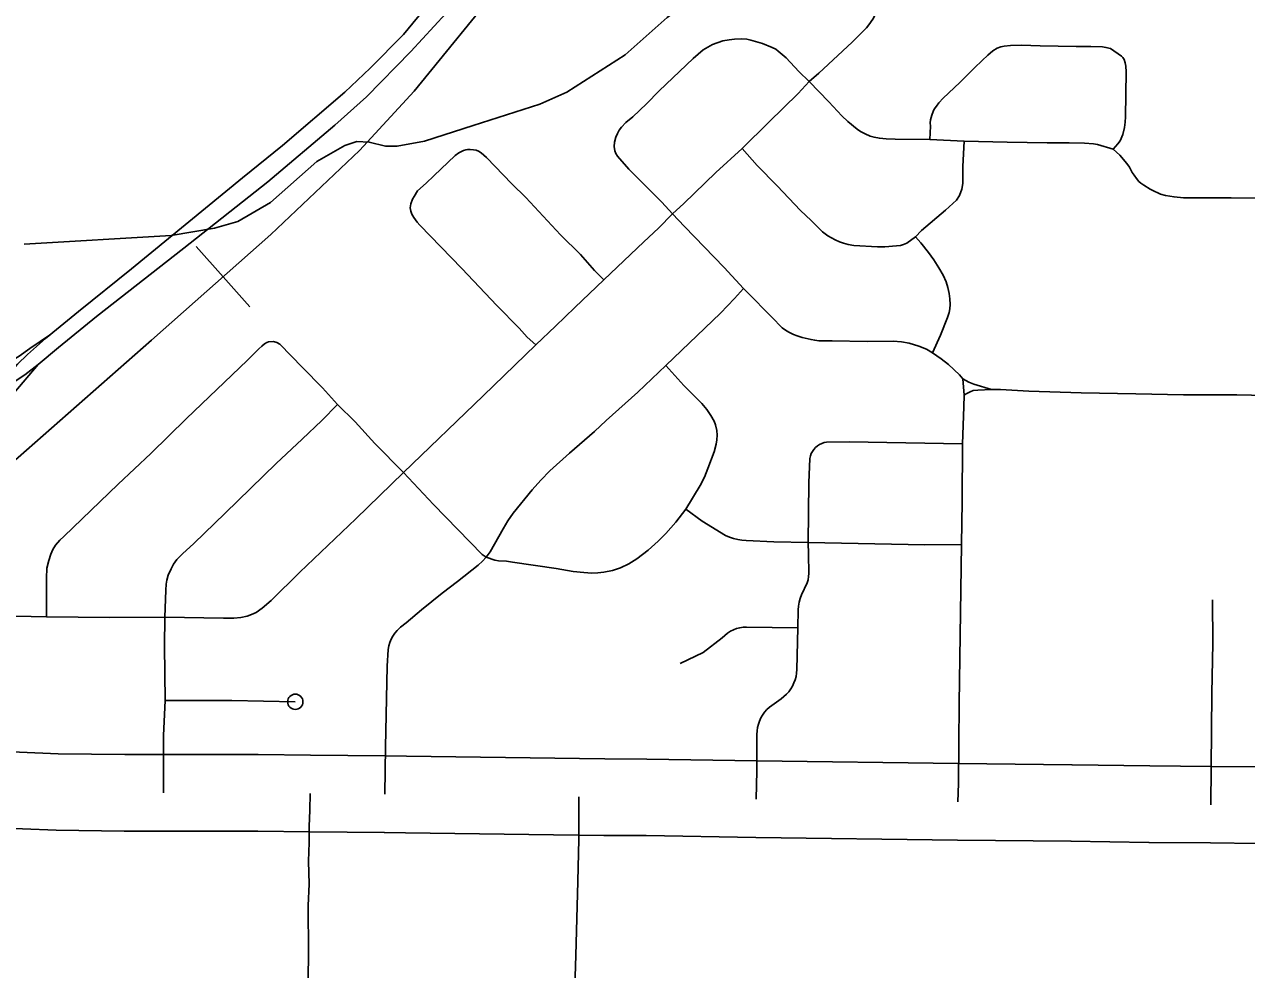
# Model space of a CAD drawing. Extents: x -19 to 366, y -4 to 359.
# Drawn here: x 150.286 to 151.042, y 185.832 to 186.417 of the extents above; entities that cross this region are included whole.
import ezdxf

# ---------------------------------------------------------------- set-up
doc = ezdxf.new("R2010")
doc.units = 0
for name, color, linetype in [('Level 10', 7, 'Continuous'), ('Level 33', 7, 'Continuous'), ('Level 35', 7, 'Continuous'), ('Level 40', 7, 'Continuous'), ('Level 60', 7, 'Continuous')]:
    doc.layers.add(name, color=color, linetype=linetype)

msp = doc.modelspace()

# ---------------------------------------------------------------- linework, layer by layer
at = {"layer": 'Level 10'}
for p, q in [((150.46267, 185.96481), (150.46253, 185.96481)), ((150.46253, 185.96481), (150.5087, 185.96444)), ((150.50883, 185.96444), (150.52198, 185.96426)), ((150.52198, 185.96426), (150.52199, 185.96426)), ((150.52199, 185.96426), (150.62887, 185.96276)), ((150.62887, 185.96276), (150.62889, 185.96276)), ((150.73865, 185.96135), (150.86341, 185.95966)), ((150.86334, 185.95966), (150.93356, 185.95892)), ((150.93356, 185.95892), (150.93365, 185.95892)), ((150.93365, 185.95892), (150.98182, 185.95823)), ((150.98182, 185.95823), (150.98168, 185.95823)), ((150.98168, 185.95823), (151.01979, 185.95791)), ((150.50832, 185.9171), (150.46215, 185.91747)), ((150.52133, 185.91692), (150.50818, 185.9171)), ((150.6282, 185.91541), (150.52133, 185.91692)), ((150.86277, 185.91231), (150.738, 185.91401)), ((150.93306, 185.91158), (150.86284, 185.91231)), ((150.98114, 185.91089), (150.93297, 185.91158)), ((151.0194, 185.91056), (150.98128, 185.91088))]:
    msp.add_line(p, q, dxfattribs=at)
for points in [[(150.24218, 185.96657), (150.26324, 185.9676), (150.30654, 185.96578), (150.34773, 185.96529), (150.37174, 185.96522)], [(150.37165, 185.96522), (150.43023, 185.96527), (150.46267, 185.96481)], [(150.62889, 185.96276), (150.64456, 185.96252), (150.6707, 185.96243), (150.7387, 185.96135)], [(151.01984, 185.95791), (151.04922, 185.95761), (151.11726, 185.95727), (151.18426, 185.95601), (151.23794, 185.95471)], [(150.3716, 185.91788), (150.34738, 185.91795), (150.30527, 185.91844), (150.2634, 185.9202), (150.24449, 185.91928)], [(150.46201, 185.91747), (150.42991, 185.91792), (150.37169, 185.91788)], [(150.73795, 185.91401), (150.67024, 185.91508), (150.64412, 185.91518), (150.62818, 185.91541)], [(151.23679, 185.90737), (151.18324, 185.90867), (151.11669, 185.90992), (151.04886, 185.91026), (151.01935, 185.91056)]]:
    msp.add_lwpolyline(points, dxfattribs=at)
at = {"layer": 'Level 33'}
for points in [[(150.55818, 186.45593), (150.53566, 186.42943), (150.52005, 186.41056), (150.49946, 186.38974), (150.48385, 186.37499), (150.44527, 186.34203), (150.42056, 186.32186), (150.35184, 186.26568), (150.31911, 186.23922), (150.29873, 186.22252), (150.28746, 186.21276), (150.28139, 186.20669), (150.27554, 186.20018), (150.27119, 186.19422)], [(150.24628, 186.05055), (150.24736, 186.0989), (150.2491, 186.12102), (150.2517, 186.13512), (150.25516, 186.14618), (150.26037, 186.15702), (150.26774, 186.17329), (150.27901, 186.18869), (150.29418, 186.20647), (150.30675, 186.2171), (150.33017, 186.23619), (150.38414, 186.27848), (150.43616, 186.31947), (150.47757, 186.35461), (150.49729, 186.37196), (150.5246, 186.40015), (150.54628, 186.42357), (150.56625, 186.44886)], [(150.81502, 186.43462), (150.81404, 186.42863), (150.81298, 186.42506), (150.81194, 186.4228), (150.81043, 186.42012), (150.80793, 186.41654), (150.80649, 186.41483), (150.79755, 186.40588), (150.77702, 186.38677), (150.77094, 186.38149)], [(150.77094, 186.38149), (150.76474, 186.3877), (150.75682, 186.39612), (150.75196, 186.40035), (150.75038, 186.40146), (150.74822, 186.40266), (150.74222, 186.40508), (150.73496, 186.40708), (150.73246, 186.40762), (150.72907, 186.40788), (150.72481, 186.40778), (150.72162, 186.4074), (150.71766, 186.40661), (150.71133, 186.40446), (150.70552, 186.40106), (150.69923, 186.39574), (150.67833, 186.37572), (150.67039, 186.36774), (150.66187, 186.35973), (150.65771, 186.35616), (150.65503, 186.35331), (150.65357, 186.35145), (150.6524, 186.34942), (150.65149, 186.34714), (150.65071, 186.34396), (150.65049, 186.34128), (150.65077, 186.33873), (150.65142, 186.33699), (150.65251, 186.33542), (150.65952, 186.3273), (150.67996, 186.30687), (150.68647, 186.29978)], [(150.95905, 186.33973), (150.96208, 186.34288), (150.96335, 186.34483), (150.96501, 186.34874), (150.96616, 186.35307), (150.96654, 186.35632), (150.96667, 186.35969), (150.96707, 186.38755), (150.9669, 186.39109), (150.96655, 186.39306), (150.96585, 186.39511), (150.96505, 186.39647), (150.96427, 186.39729), (150.95752, 186.40203), (150.95457, 186.40266), (150.95243, 186.40288), (150.94531, 186.4032), (150.93615, 186.40319), (150.91402, 186.40351), (150.90245, 186.40398), (150.89549, 186.40376), (150.89169, 186.40346), (150.88952, 186.40305), (150.88732, 186.40219), (150.88467, 186.4005), (150.88157, 186.39792), (150.87815, 186.39451), (150.8734, 186.39009), (150.86423, 186.38087), (150.854, 186.37125), (150.85125, 186.36828), (150.84972, 186.36638), (150.8484, 186.36436), (150.84773, 186.36297), (150.84692, 186.36078), (150.84611, 186.35777), (150.84597, 186.35602), (150.84609, 186.35393), (150.84569, 186.34565)], [(150.77094, 186.38149), (150.76415, 186.37419), (150.74599, 186.35648), (150.7295, 186.34012)], [(150.84569, 186.34565), (150.82421, 186.34581), (150.81866, 186.34605), (150.8145, 186.34646), (150.81124, 186.34705), (150.80885, 186.34777), (150.80573, 186.34907), (150.80275, 186.35064), (150.8007, 186.35198), (150.79487, 186.35676), (150.79121, 186.36029), (150.78313, 186.36904), (150.77094, 186.38149)], [(150.86694, 186.34469), (150.86613, 186.32903), (150.86602, 186.32329), (150.86614, 186.31841), (150.86541, 186.31502), (150.86397, 186.31111), (150.86216, 186.30813), (150.85539, 186.30185), (150.84062, 186.28947), (150.83677, 186.28536)], [(150.86694, 186.34469), (150.84569, 186.34565)], [(150.95905, 186.33973), (150.94949, 186.34254), (150.9469, 186.34296), (150.94141, 186.34348), (150.93196, 186.34369), (150.91836, 186.34369), (150.89349, 186.34401), (150.86694, 186.34469)], [(150.602, 186.21876), (150.59669, 186.22338), (150.59175, 186.22889), (150.57785, 186.2429), (150.55625, 186.26595), (150.53018, 186.29267), (150.52847, 186.29458), (150.52647, 186.29733), (150.52524, 186.29951), (150.52459, 186.30135), (150.52427, 186.30349), (150.52468, 186.3058), (150.52572, 186.30876), (150.52664, 186.31048), (150.52884, 186.31392), (150.53407, 186.31861), (150.53889, 186.32318), (150.55204, 186.3357), (150.55426, 186.33736), (150.55715, 186.33882), (150.55865, 186.3393), (150.55969, 186.33946), (150.56128, 186.33951), (150.56339, 186.33932), (150.56501, 186.33903), (150.56654, 186.33853), (150.56823, 186.33745), (150.57147, 186.33459), (150.58713, 186.31822), (150.5957, 186.30982), (150.61723, 186.28664), (150.62953, 186.27444), (150.63835, 186.2647), (150.64404, 186.25877)], [(150.7295, 186.34012), (150.71325, 186.32524), (150.69343, 186.3061), (150.68647, 186.29978)], [(150.83677, 186.28536), (150.8315, 186.28164), (150.82937, 186.28064), (150.82756, 186.2802), (150.82509, 186.27984), (150.81786, 186.27933), (150.81329, 186.27933), (150.79865, 186.28013), (150.79508, 186.28078), (150.79236, 186.28147), (150.78973, 186.28237), (150.78706, 186.28358), (150.78265, 186.28615), (150.77938, 186.28861), (150.77658, 186.2912), (150.77237, 186.29555), (150.76565, 186.30176), (150.75122, 186.31699), (150.73891, 186.32951), (150.7295, 186.34012)], [(151.08931, 186.30888), (151.03214, 186.3096), (151.00258, 186.30963), (150.99674, 186.31013), (150.99141, 186.31103), (150.98847, 186.31191), (150.98323, 186.31438), (150.98205, 186.31493), (150.97803, 186.31734), (150.97616, 186.31869), (150.97502, 186.31973), (150.9735, 186.32154), (150.97211, 186.3235), (150.97092, 186.32534), (150.96919, 186.32863), (150.96763, 186.3308), (150.96317, 186.33594), (150.95905, 186.33973)], [(150.68647, 186.29978), (150.67788, 186.29092), (150.66868, 186.28234), (150.64404, 186.25877)], [(150.7305, 186.25347), (150.71844, 186.26639), (150.69395, 186.29182), (150.68647, 186.29978)], [(150.83677, 186.28536), (150.84017, 186.28165), (150.84489, 186.27572), (150.84818, 186.2712), (150.85131, 186.26627), (150.85389, 186.26167), (150.85569, 186.25763), (150.85686, 186.25414), (150.85763, 186.25032), (150.85801, 186.24717), (150.85822, 186.24356), (150.85811, 186.24083), (150.8577, 186.23864), (150.85668, 186.23562), (150.85236, 186.2246), (150.84734, 186.21374)], [(150.64404, 186.25877), (150.62617, 186.24182), (150.61411, 186.23012), (150.602, 186.21876)], [(150.7305, 186.25347), (150.72486, 186.2473), (150.71611, 186.23834), (150.68233, 186.20587)], [(150.84734, 186.21374), (150.84369, 186.21591), (150.83878, 186.21788), (150.83285, 186.21966), (150.82811, 186.22057), (150.8229, 186.22087), (150.80691, 186.22081), (150.78535, 186.22123), (150.77701, 186.22122), (150.77454, 186.22147), (150.77221, 186.22191), (150.76674, 186.22323), (150.76359, 186.22416), (150.76134, 186.22505), (150.75845, 186.22645), (150.7564, 186.22767), (150.75444, 186.22914), (150.75224, 186.23133), (150.75011, 186.23378), (150.7305, 186.25347)], [(150.24862, 186.21163), (150.25582, 186.20886), (150.26232, 186.20691), (150.26622, 186.20647), (150.27121, 186.20669), (150.27619, 186.20799), (150.28226, 186.21168), (150.28898, 186.21645), (150.30172, 186.22497)], [(150.44179, 186.22006), (150.4397, 186.2208), (150.43654, 186.22051), (150.43553, 186.22006), (150.43421, 186.21918), (150.43257, 186.2179), (150.43068, 186.21614), (150.42334, 186.20894), (150.38592, 186.17312), (150.36372, 186.15139), (150.34361, 186.1324), (150.30993, 186.10016), (150.30753, 186.09776), (150.30492, 186.09482), (150.30313, 186.09209), (150.30191, 186.08928), (150.30068, 186.0853), (150.29953, 186.08044), (150.29923, 186.07437), (150.2993, 186.06584), (150.29917, 186.05038)], [(150.47933, 186.18181), (150.47002, 186.19212), (150.4576, 186.20456), (150.44364, 186.21901), (150.44179, 186.22006)], [(150.602, 186.21876), (150.56945, 186.18709), (150.52009, 186.13964)], [(150.86603, 186.19772), (150.86411, 186.20008), (150.85724, 186.20641), (150.85277, 186.21006), (150.84734, 186.21374)], [(150.27119, 186.19422), (150.27446, 186.19411), (150.27662, 186.19454), (150.27988, 186.19628), (150.28595, 186.20018), (150.29418, 186.20647)], [(150.68233, 186.20587), (150.66499, 186.18948), (150.64548, 186.17183), (150.63825, 186.16498), (150.62269, 186.15163), (150.6106, 186.14081), (150.60507, 186.13497), (150.59973, 186.12895), (150.58791, 186.11453), (150.58474, 186.10978), (150.58176, 186.10489), (150.57376, 186.09063), (150.57128, 186.08724)], [(150.68233, 186.20587), (150.69353, 186.19348), (150.70461, 186.18229), (150.70775, 186.17865), (150.71025, 186.175), (150.71221, 186.17142), (150.71308, 186.16924), (150.71399, 186.16566), (150.71408, 186.16282), (150.71388, 186.15998), (150.71344, 186.15717), (150.71226, 186.15243), (150.7084, 186.14207), (150.70621, 186.13685), (150.70369, 186.13164), (150.69484, 186.11692)], [(150.86603, 186.19772), (150.86685, 186.18759)], [(150.88373, 186.19097), (150.8729, 186.19423), (150.86971, 186.19557), (150.86603, 186.19772)], [(150.88373, 186.19097), (150.87529, 186.19052), (150.8725, 186.19036), (150.87055, 186.18964), (150.86808, 186.18831), (150.86685, 186.18759)], [(150.97312, 186.18834), (150.93928, 186.18895), (150.90697, 186.19006), (150.88934, 186.19113), (150.88373, 186.19097)], [(150.86685, 186.18759), (150.86671, 186.18041), (150.86586, 186.15743)], [(151.11274, 186.18631), (151.08123, 186.18673), (151.03564, 186.18767), (151.00264, 186.1878), (150.97312, 186.18834)], [(150.47933, 186.18181), (150.46966, 186.17194), (150.4574, 186.16026), (150.44137, 186.14535), (150.40986, 186.11453), (150.39034, 186.09578), (150.38338, 186.08942), (150.37994, 186.08579), (150.37786, 186.08297), (150.37631, 186.08015), (150.37463, 186.07617), (150.37371, 186.07314), (150.37333, 186.07072), (150.37301, 186.06702), (150.3725, 186.0502)], [(150.52009, 186.13964), (150.50246, 186.15759), (150.49026, 186.17102), (150.47933, 186.18181)], [(150.86586, 186.15743), (150.79584, 186.15868), (150.7818, 186.15848), (150.78029, 186.15818), (150.77881, 186.15768), (150.77744, 186.157), (150.77614, 186.15616), (150.77498, 186.15515), (150.77395, 186.154), (150.77306, 186.15274), (150.77235, 186.15136), (150.77182, 186.14992), (150.77149, 186.14841), (150.7709, 186.13326), (150.77048, 186.09644)], [(150.86586, 186.15743), (150.86578, 186.12185), (150.8653, 186.09511)], [(150.52009, 186.13964), (150.49066, 186.11106), (150.45595, 186.07802), (150.43819, 186.06054), (150.43265, 186.05584), (150.42896, 186.0532), (150.42614, 186.05179), (150.42337, 186.0509), (150.41951, 186.05011), (150.41521, 186.04959), (150.40885, 186.04951), (150.3725, 186.0502)], [(150.57128, 186.08724), (150.56876, 186.08906), (150.53871, 186.11993), (150.52009, 186.13964)], [(150.69484, 186.11692), (150.68866, 186.10896), (150.68243, 186.10187), (150.67767, 186.09713), (150.67139, 186.09166), (150.66438, 186.08637), (150.65954, 186.0833), (150.65443, 186.08072), (150.65195, 186.07984), (150.64941, 186.07915), (150.64409, 186.07808), (150.64024, 186.07759), (150.63658, 186.0775), (150.63162, 186.07779), (150.62503, 186.07855), (150.61449, 186.08029), (150.58749, 186.08432), (150.58385, 186.08476), (150.57885, 186.08509), (150.57663, 186.08543), (150.57128, 186.08724)], [(150.77048, 186.09644), (150.74911, 186.09688), (150.73204, 186.09756), (150.72942, 186.09781), (150.72683, 186.09826), (150.72425, 186.0989), (150.72174, 186.09972), (150.71932, 186.10073), (150.70491, 186.10963), (150.69484, 186.11692)], [(150.77048, 186.09644), (150.77068, 186.08921), (150.77077, 186.07732), (150.77066, 186.07531), (150.77032, 186.07332), (150.76979, 186.07138), (150.76638, 186.06405), (150.76545, 186.06182), (150.76477, 186.05949), (150.76434, 186.05711), (150.76415, 186.0547), (150.76398, 186.04366)], [(150.8653, 186.09511), (150.84254, 186.09505), (150.77048, 186.09644)], [(150.8653, 186.09511), (150.86393, 185.99687), (150.86346, 185.94738), (150.86309, 185.93598)], [(150.57128, 186.08724), (150.569, 186.0848), (150.56626, 186.08243), (150.55358, 186.07234), (150.54397, 186.06501), (150.53115, 186.05481), (150.52166, 186.0467), (150.51824, 186.04403), (150.5161, 186.04199), (150.5147, 186.04031), (150.5135, 186.03849), (150.51244, 186.03657), (150.5116, 186.03455), (150.51098, 186.03246), (150.51055, 186.03031), (150.50994, 186.01986), (150.50892, 185.96978), (150.50851, 185.94077)], [(151.02057, 186.06097), (151.02071, 186.03392), (151.02009, 186.00319), (151.01959, 185.93424)], [(150.29917, 186.05038), (150.27073, 186.05106), (150.24628, 186.05055)], [(150.3725, 186.0502), (150.33842, 186.05005), (150.29917, 186.05038)], [(150.3725, 186.0502), (150.37232, 186.03223), (150.37259, 185.99867)], [(150.76398, 186.04366), (150.73226, 186.04406), (150.73018, 186.04398), (150.72813, 186.04369), (150.72611, 186.04317), (150.72416, 186.04244), (150.72229, 186.0415), (150.72053, 186.04037), (150.71718, 186.03751), (150.70554, 186.0283), (150.69122, 186.02162)], [(150.76398, 186.04366), (150.76343, 186.01779), (150.76328, 186.01567), (150.76292, 186.01358), (150.76239, 186.01153), (150.76164, 186.00954), (150.76073, 186.00763), (150.75964, 186.00581), (150.75839, 186.0041), (150.75697, 186.00251), (150.75543, 186.00106), (150.75376, 185.99976), (150.74641, 185.99446), (150.74489, 185.99301), (150.74349, 185.99142), (150.74227, 185.9897), (150.74121, 185.98788), (150.74034, 185.98596), (150.73964, 185.98396), (150.73916, 185.98191), (150.73887, 185.97982), (150.73877, 185.97771), (150.73877, 185.95518), (150.73833, 185.93768)], [(150.37259, 185.99867), (150.3716, 185.97709), (150.37167, 185.94155)], [(150.37259, 185.99867), (150.41397, 185.99863), (150.45318, 185.99788)], [(150.46234, 185.94114), (150.46215, 185.93089), (150.46167, 185.92065), (150.46175, 185.91077), (150.46141, 185.89929), (150.46165, 185.88504), (150.46121, 185.87182), (150.46135, 185.84261), (150.46122, 185.82633), (150.46115, 185.81517), (150.46152, 185.81236), (150.46215, 185.8096), (150.46308, 185.80692), (150.46533, 185.8013), (150.46648, 185.79766)], [(150.62854, 185.93909), (150.62849, 185.91292), (150.6279, 185.88676), (150.62671, 185.84089), (150.62578, 185.81497), (150.62285, 185.71324), (150.62227, 185.68354), (150.62185, 185.65089)]]:
    msp.add_lwpolyline(points, dxfattribs=at)
msp.add_circle((150.45318, 185.99788), 0.00473, dxfattribs=at)
at = {"layer": 'Level 35'}
msp.add_lwpolyline([(150.28542, 186.2809), (150.37634, 186.28627), (150.40323, 186.29077), (150.41761, 186.29502), (150.43784, 186.3067), (150.46655, 186.33209), (150.48375, 186.34186), (150.49132, 186.34436), (150.4989, 186.34402), (150.50895, 186.3416), (150.51615, 186.34163), (150.53319, 186.34457), (150.56328, 186.35439), (150.60453, 186.36751), (150.62118, 186.37499), (150.65728, 186.39795), (150.68315, 186.42105), (150.69524, 186.43023), (150.70262, 186.43349), (150.72193, 186.43833)], dxfattribs=at)
at = {"layer": 'Level 40'}
for q in [(150.39194, 186.2795), (150.42511, 186.24208)]:
    msp.add_line((150.40853, 186.26079), q, dxfattribs=at)
for points in [[(151.12643, 187.42371), (151.04002, 187.26432), (150.94141, 187.08249), (150.83851, 186.89209), (150.74814, 186.72577), (150.66964, 186.57892), (150.63205, 186.5149), (150.58225, 186.44373), (150.52662, 186.37553), (150.49287, 186.33885), (150.43795, 186.28688), (150.36424, 186.22154), (150.13717, 186.02206), (149.83737, 185.75723), (149.55241, 185.50726), (149.46732, 185.44044), (149.22293, 185.26967), (148.91473, 185.05385)], [(150.66453, 186.57022), (150.63205, 186.5149), (150.58225, 186.44373), (150.52662, 186.37553), (150.49287, 186.33885), (150.43795, 186.28688), (150.36424, 186.22154), (150.13717, 186.02206), (150.09618, 185.98585)]]:
    msp.add_lwpolyline(points, dxfattribs=at)
at = {"layer": 'Level 60'}
for points in [[(154.11585, 1.87092), (153.9063, 10.48743), (153.69602, 19.10409), (153.48501, 27.72087), (153.27327, 36.3378), (153.0608, 44.95486), (152.84759, 53.57206), (152.63366, 62.1894), (152.419, 70.80688), (152.20362, 79.42449), (151.98751, 88.04225), (151.77068, 96.66014), (151.55312, 105.27817), (151.33484, 113.89634), (151.11584, 122.51465), (150.89612, 131.13311), (150.67568, 139.7517), (150.45452, 148.37043), (150.23264, 156.98931), (150.01005, 165.60832), (149.78674, 174.22748), (149.56272, 182.84677), (149.33799, 191.46621), (149.11254, 200.0858), (148.88638, 208.70552), (148.65952, 217.32539), (148.43194, 225.9454), (148.20366, 234.56555), (147.97466, 243.18584), (147.74497, 251.80628), (147.51457, 260.42687), (147.28346, 269.04759), (147.05165, 277.66846), (146.81914, 286.28948), (146.58593, 294.91064), (146.35202, 303.53194), (146.11742, 312.15339), (145.88211, 320.77499), (145.64611, 329.39673), (145.40941, 338.01861), (145.17202, 346.64065)], [(0, 180.89994), (7.12284, 180.90436), (14.24566, 180.9176), (21.36847, 180.93968), (28.49124, 180.97058), (35.61397, 181.01031), (42.73664, 181.05888), (49.85925, 181.11627), (56.98178, 181.18249), (64.10422, 181.25754), (71.22656, 181.34142), (78.3488, 181.43413), (85.47091, 181.53567), (92.5929, 181.64603), (99.71474, 181.76523), (106.83643, 181.89325), (113.95795, 182.0301), (121.0793, 182.17578), (128.20046, 182.33029), (135.32143, 182.49362), (142.44218, 182.66579), (149.56272, 182.84677), (156.68303, 183.03659), (163.8031, 183.23523), (170.92291, 183.4427), (178.04247, 183.65899), (185.16175, 183.88411), (192.28074, 184.11805), (199.39944, 184.36082), (206.51784, 184.61242), (213.63591, 184.87283), (220.75366, 185.14207), (227.87107, 185.42014), (234.98813, 185.70702), (242.10483, 186.00273), (249.22115, 186.30726), (256.33709, 186.62061), (263.45264, 186.94279), (270.56779, 187.27378), (277.68251, 187.61359), (284.79682, 187.96222), (291.91068, 188.31967), (299.02409, 188.68594), (306.13705, 189.06103), (313.24954, 189.44494), (320.36154, 189.83766), (327.47305, 190.23919), (334.58406, 190.64954), (341.69455, 191.06871)]]:
    msp.add_spline(points, degree=3, dxfattribs=at)

doc.saveas('drawing.dxf')
